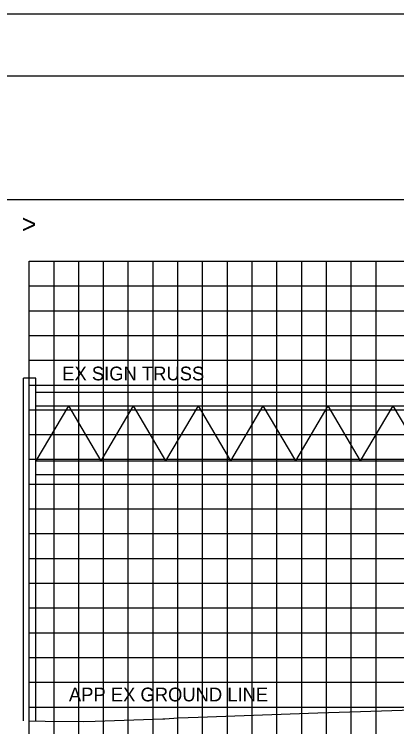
# Model space of a CAD drawing. Extents: x 2193008 to 2198143, y 1236112 to 1237864.
# Drawn here: x 2194546.5 to 2194577.4, y 1237280.5 to 1237338 of the extents above; entities that cross this region are included whole.
import ezdxf

# ---------------------------------------------------------------- set-up
doc = ezdxf.new("R2010")
doc.units = 0
for name, color, linetype in [('3', 7, 'Continuous'), ('60', 7, 'Continuous'), ('GSDIMS', 7, 'Continuous'), ('Level 55', 7, 'Continuous'), ('M-ROADS', 7, 'Continuous'), ('SHT-BNDRY', 7, 'Continuous')]:
    doc.layers.add(name, color=color, linetype=linetype)

msp = doc.modelspace()

# ---------------------------------------------------------------- linework, layer by layer
msp.add_lwpolyline([(2194537.688, 1237133.046), (2194837.688, 1237133.046), (2194837.688, 1237323.046), (2194537.688, 1237323.046)], close=True)
at = {"layer": '3'}
for p, q in [((2194548.227, 1237308.649), (2194547.227, 1237308.649)), ((2194547.227, 1237281.008), (2194547.227, 1237308.649)), ((2194548.227, 1237280.991), (2194548.227, 1237308.649))]:
    msp.add_line(p, q, dxfattribs=at)
at = {"layer": '60'}
msp.add_line((2194547.688, 1237258.106), (2194547.688, 1237318.106), dxfattribs=at)
at = {"layer": 'GSDIMS'}
for p, q in [((2194548.227, 1237307.539), (2194591.934, 1237307.539)), ((2194548.227, 1237306.428), (2194583.442, 1237306.428)), ((2194550.846, 1237306.428), (2194548.227, 1237301.988)), ((2194550.846, 1237306.428), (2194553.465, 1237301.988)), ((2194556.084, 1237306.428), (2194553.465, 1237301.988)), ((2194556.084, 1237306.428), (2194558.703, 1237301.988)), ((2194561.322, 1237306.428), (2194558.703, 1237301.988)), ((2194561.322, 1237306.428), (2194563.941, 1237301.988)), ((2194566.561, 1237306.428), (2194563.941, 1237301.988)), ((2194566.561, 1237306.428), (2194569.18, 1237301.988)), ((2194571.799, 1237306.428), (2194569.18, 1237301.988)), ((2194571.799, 1237306.428), (2194574.418, 1237301.988)), ((2194577.037, 1237306.428), (2194574.418, 1237301.988)), ((2194577.037, 1237306.428), (2194579.656, 1237301.988)), ((2194548.227, 1237301.988), (2194583.442, 1237301.988)), ((2194548.227, 1237300.878), (2194591.934, 1237300.878))]:
    msp.add_line(p, q, dxfattribs=at)
at = {"layer": 'M-ROADS'}
for p, q in [((2194547.688, 1237318.106), (2194677.688, 1237318.106)), ((2194549.688, 1237258.106), (2194549.688, 1237318.106)), ((2194551.688, 1237258.106), (2194551.688, 1237318.106)), ((2194553.688, 1237258.106), (2194553.688, 1237318.106)), ((2194555.688, 1237258.106), (2194555.688, 1237318.106)), ((2194557.688, 1237258.106), (2194557.688, 1237318.106)), ((2194559.688, 1237258.106), (2194559.688, 1237318.106)), ((2194561.688, 1237258.106), (2194561.688, 1237318.106)), ((2194563.688, 1237258.106), (2194563.688, 1237318.106)), ((2194565.688, 1237258.106), (2194565.688, 1237318.106)), ((2194567.688, 1237258.106), (2194567.688, 1237318.106)), ((2194569.688, 1237258.106), (2194569.688, 1237318.106)), ((2194571.688, 1237258.106), (2194571.688, 1237318.106)), ((2194573.688, 1237258.106), (2194573.688, 1237318.106)), ((2194575.688, 1237258.106), (2194575.688, 1237318.106)), ((2194547.688, 1237316.106), (2194677.688, 1237316.106)), ((2194547.688, 1237314.106), (2194677.688, 1237314.106)), ((2194547.688, 1237312.106), (2194677.688, 1237312.106)), ((2194547.688, 1237310.106), (2194677.688, 1237310.106)), ((2194547.688, 1237308.106), (2194677.688, 1237308.106)), ((2194547.688, 1237306.106), (2194677.688, 1237306.106)), ((2194547.688, 1237304.106), (2194677.688, 1237304.106)), ((2194547.688, 1237302.106), (2194677.688, 1237302.106)), ((2194547.688, 1237300.106), (2194677.688, 1237300.106)), ((2194547.688, 1237298.106), (2194677.688, 1237298.106)), ((2194547.688, 1237296.106), (2194677.688, 1237296.106)), ((2194547.688, 1237294.106), (2194677.688, 1237294.106)), ((2194547.688, 1237292.106), (2194677.688, 1237292.106)), ((2194547.688, 1237290.106), (2194677.688, 1237290.106)), ((2194547.688, 1237288.106), (2194677.688, 1237288.106)), ((2194547.688, 1237286.106), (2194677.688, 1237286.106)), ((2194547.688, 1237284.106), (2194677.688, 1237284.106)), ((2194547.688, 1237282.106), (2194677.688, 1237282.106))]:
    msp.add_line(p, q, dxfattribs=at)
msp.add_lwpolyline([(2194512.691, 1237118.036), (2194852.691, 1237118.036), (2194852.691, 1237338.036), (2194512.691, 1237338.036)], close=True, dxfattribs=at)
msp.add_lwpolyline([(2194547.688, 1237281.001), (2194548.963, 1237280.979), (2194552.089, 1237280.929), (2194553.022, 1237280.964), (2194558.467, 1237281.16), (2194558.636, 1237281.168), (2194559.717, 1237281.229), (2194561.327, 1237281.286), (2194571.003, 1237281.638), (2194574.434, 1237281.747), (2194583.707, 1237282.046), (2194592.078, 1237282.294), (2194595.19, 1237282.386), (2194597.315, 1237282.427), (2194607.204, 1237282.616), (2194612.472, 1237282.736)], dxfattribs=at)
at = {"layer": 'SHT-BNDRY'}
msp.add_lwpolyline([(2194525.191, 1237123.036), (2194847.691, 1237123.036), (2194847.691, 1237333.036), (2194525.191, 1237333.036)], close=True, dxfattribs=at)

# ---------------------------------------------------------------- texts
at = {"layer": '60'}
msp.add_text('>', height=1.5, dxfattribs=at).set_placement((2194547.08, 1237320.356))
at = {"layer": 'Level 55'}
for s, p in [('EX SIGN TRUSS', (2194550.35, 1237308.479)), ('APP EX GROUND LINE', (2194550.891, 1237282.566))]:
    msp.add_text(s, height=1.11046, dxfattribs=at).set_placement(p)

doc.saveas('drawing.dxf')
